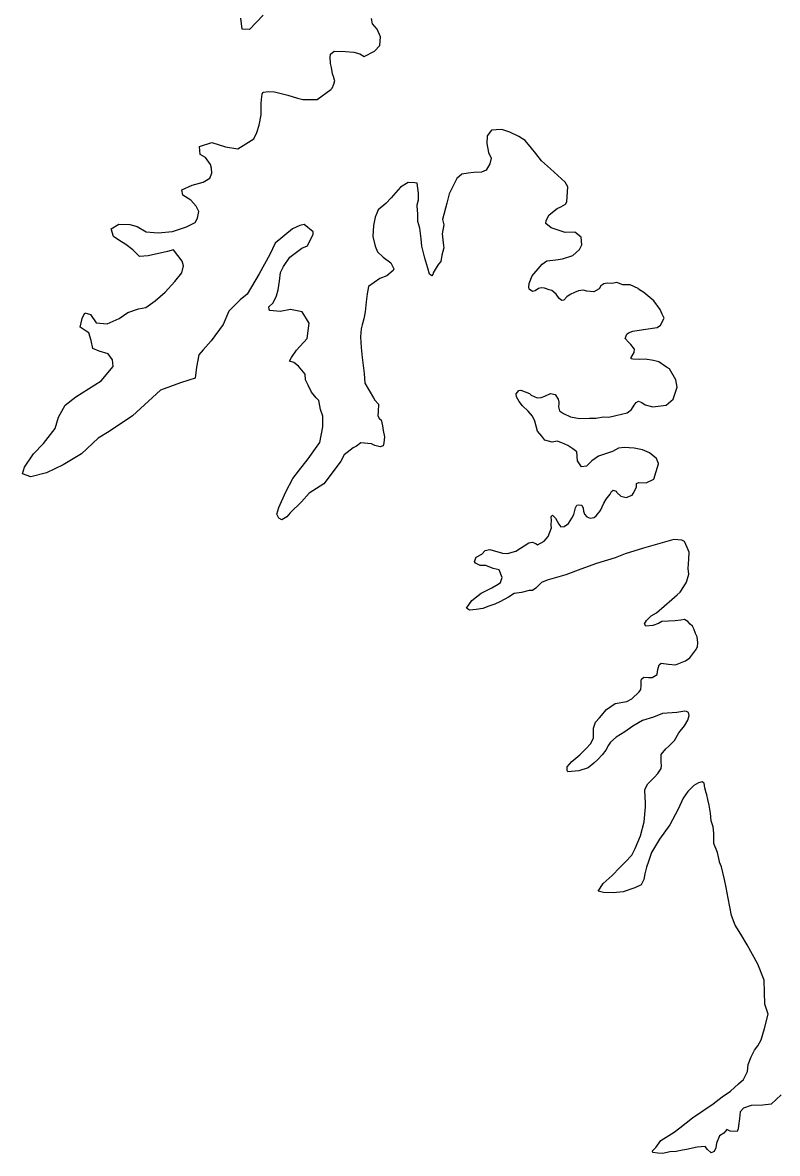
# Model space of a CAD drawing. Extents: x -83719 to 153526, y -11835 to 11446.
# Drawn here: x -3562.7 to -3494.4, y -3242.6 to -3140.2 of the extents above; entities that cross this region are included whole.
import ezdxf

# ---------------------------------------------------------------- set-up
doc = ezdxf.new("R2010")
doc.units = 0
doc.layers.add('Level 9', color=7, linetype='Continuous')

msp = doc.modelspace()

# ---------------------------------------------------------------- linework, layer by layer
at = {"layer": 'Level 9'}
for points in [[(-3540.94, -3139.47), (-3542.2, -3140.79), (-3542.86, -3140.76), (-3542.98, -3139.76)], [(-3531.05, -3140.27), (-3531.15, -3139.8)], [(-3559.5, -3175.93), (-3558.88, -3174.82), (-3557.92, -3174.07), (-3555.64, -3172.64), (-3554.55, -3171.32), (-3554.59, -3170.72), (-3555, -3170.19), (-3555.81, -3169.94), (-3556.38, -3169.68), (-3556.52, -3168.98), (-3556.73, -3168.28), (-3556.97, -3168.11), (-3557.54, -3167.75), (-3557.35, -3166.98), (-3557.12, -3166.45), (-3556.58, -3166.61), (-3556.07, -3167.37), (-3555.07, -3167.45), (-3554.01, -3166.97), (-3553.21, -3166.43), (-3552.25, -3166.11), (-3551.58, -3165.97), (-3550.72, -3165.39), (-3549.83, -3164.58), (-3548.94, -3163.63), (-3548.32, -3162.85), (-3548.16, -3162.21), (-3548.3, -3161.78), (-3549.08, -3160.76), (-3549.61, -3160.9), (-3551.38, -3161.29), (-3552.14, -3161.37), (-3552.75, -3160.74), (-3553.39, -3160.28), (-3554.03, -3159.89), (-3554.51, -3159.53), (-3554.72, -3158.86), (-3554.02, -3158.42), (-3553.02, -3158.47), (-3552.35, -3158.63), (-3551.54, -3159.12), (-3550.47, -3159.21), (-3549.17, -3159.09), (-3547.9, -3158.67), (-3547.11, -3158.29), (-3546.91, -3157.89), (-3546.79, -3157.29), (-3547.03, -3156.79), (-3547.5, -3156.26), (-3548.24, -3155.8), (-3548.32, -3155.33), (-3547.39, -3154.89), (-3546.39, -3154.61), (-3545.79, -3154.26), (-3545.6, -3153.79), (-3545.64, -3153.36), (-3545.71, -3153.03), (-3546.18, -3152.37), (-3546.66, -3152.11), (-3546.73, -3151.4), (-3545.6, -3151.02), (-3544.36, -3151.41), (-3543.26, -3151.59), (-3541.8, -3150.7), (-3541.54, -3150.13), (-3541.31, -3149.46), (-3541.12, -3148.52), (-3541.13, -3148.05), (-3541.13, -3147.79), (-3541.14, -3147.49), (-3541.11, -3147.12), (-3541.05, -3146.65), (-3540.98, -3146.48), (-3540.92, -3146.45), (-3540.48, -3146.41), (-3539.92, -3146.43), (-3538.71, -3146.75), (-3537.84, -3147.01), (-3537.37, -3147.13), (-3536.07, -3147.12), (-3534.81, -3146.23), (-3534.71, -3146.1), (-3534.55, -3145.73), (-3534.45, -3145.42), (-3534.49, -3145.39), (-3534.59, -3145.03), (-3534.66, -3144.79), (-3534.77, -3144.23), (-3534.84, -3143.86), (-3534.88, -3143.29), (-3534.85, -3143.02), (-3534.52, -3142.75), (-3533.48, -3142.77), (-3532.75, -3142.83), (-3532.21, -3142.99), (-3531.81, -3143.22), (-3530.88, -3142.74), (-3530.39, -3142.23), (-3530.33, -3141.46), (-3530.64, -3140.76), (-3531.05, -3140.27)], [(-3516.87, -3163.8), (-3516.58, -3163.12), (-3516.22, -3162.68), (-3515.69, -3162.04), (-3515.26, -3161.74), (-3514.43, -3161.66), (-3513.83, -3161.58), (-3512.9, -3161.27), (-3512.31, -3160.73), (-3512.08, -3160.29), (-3512.15, -3159.59), (-3512.73, -3159.16), (-3513.59, -3159.17), (-3514.87, -3158.76), (-3515.34, -3158.36), (-3515.31, -3158.09), (-3515.05, -3157.59), (-3514.32, -3157.01), (-3513.99, -3156.87), (-3513.56, -3156.6), (-3513.43, -3156.4), (-3513.35, -3155.03), (-3513.59, -3154.63), (-3514.91, -3153.41), (-3515.75, -3152.69), (-3516.26, -3152.03), (-3516.64, -3151.53), (-3517.21, -3150.84), (-3517.78, -3150.48), (-3518.62, -3150.09), (-3519.33, -3149.86), (-3519.86, -3149.87), (-3520.26, -3149.91), (-3520.66, -3150.42), (-3520.68, -3151.12), (-3520.54, -3151.92), (-3520.3, -3152.45), (-3520.42, -3152.95), (-3520.75, -3153.52), (-3521.18, -3153.7), (-3521.88, -3153.74), (-3522.38, -3153.81), (-3522.95, -3153.89), (-3523.41, -3154.3), (-3524.1, -3155.67), (-3524.32, -3156.51), (-3524.7, -3157.99), (-3524.59, -3158.49), (-3524.75, -3159.29), (-3524.63, -3160.39), (-3524.6, -3160.56), (-3524.76, -3161.23), (-3524.85, -3161.8), (-3525.08, -3162.04), (-3525.18, -3162.24), (-3525.54, -3162.84), (-3525.57, -3162.98), (-3525.67, -3163.11), (-3525.87, -3162.95), (-3526.04, -3162.42), (-3526.32, -3161.52), (-3526.57, -3160.42), (-3526.65, -3159.75), (-3526.76, -3158.78), (-3526.94, -3158.19), (-3526.94, -3157.52), (-3526.99, -3156.78), (-3526.99, -3156.68), (-3526.89, -3156.21), (-3526.87, -3155.61), (-3527.01, -3154.71), (-3527.22, -3154.68), (-3527.82, -3154.66), (-3528.51, -3155.07), (-3529.37, -3156.05), (-3529.83, -3156.55), (-3530.52, -3157.13), (-3530.65, -3157.43), (-3530.81, -3157.8), (-3530.97, -3158.54), (-3531.03, -3159.54), (-3530.81, -3160.41), (-3530.61, -3160.94), (-3530.07, -3161.43), (-3529.39, -3161.93), (-3529.12, -3162.46), (-3529.18, -3162.63), (-3529.74, -3163.1), (-3530.37, -3163.34), (-3531.4, -3164.09), (-3531.52, -3164.73), (-3531.62, -3165.46), (-3531.7, -3166.37), (-3531.83, -3167), (-3531.99, -3167.54), (-3532.08, -3167.91), (-3532.14, -3168.65), (-3532.06, -3169.61), (-3531.98, -3170.51), (-3531.8, -3171.95), (-3531.75, -3172.85)], [(-3531.75, -3172.85), (-3530.97, -3174.18), (-3530.83, -3174.37), (-3530.49, -3174.74), (-3530.52, -3175.41), (-3530.58, -3175.81), (-3530.41, -3176.07), (-3530.27, -3176.17), (-3530.13, -3176.7), (-3530.09, -3177.14), (-3529.95, -3177.7), (-3530.01, -3178.24), (-3530.07, -3178.51), (-3530.34, -3178.61), (-3530.84, -3178.48), (-3531.14, -3178.35), (-3532.11, -3178.23), (-3532.51, -3178.54), (-3532.81, -3178.71), (-3533.6, -3179.32), (-3533.93, -3179.9), (-3534.42, -3180.6), (-3535.47, -3181.95), (-3536.8, -3182.81), (-3537.49, -3183.59), (-3538.51, -3184.6), (-3538.81, -3184.94), (-3539.27, -3185.21), (-3539.54, -3185.08), (-3539.71, -3184.72), (-3539.52, -3184.11), (-3538.9, -3182.7), (-3538.25, -3181.49), (-3537.76, -3180.82), (-3536.87, -3179.7), (-3536.05, -3178.55), (-3535.82, -3178.22), (-3535.54, -3176.78), (-3535.55, -3175.84), (-3535.76, -3175.21), (-3535.91, -3174.41), (-3536.14, -3174.18), (-3536.58, -3173.65), (-3536.89, -3173.02), (-3537.13, -3172.52), (-3537.14, -3172.02), (-3537.75, -3171.29), (-3538.16, -3170.97), (-3538.56, -3170.84), (-3538.4, -3170.5), (-3537.94, -3169.86), (-3536.98, -3168.78), (-3536.8, -3167.41), (-3537.42, -3166.38), (-3538.49, -3166.16), (-3539.42, -3166.34), (-3540.36, -3166.25), (-3540.42, -3166.15), (-3540.43, -3165.92), (-3540.06, -3165.55), (-3539.74, -3164.91), (-3539.58, -3164.37), (-3539.46, -3163.6), (-3539.37, -3162.8), (-3539.11, -3162.26), (-3538.55, -3161.42), (-3537.46, -3160.6), (-3536.93, -3160.39), (-3536.41, -3159.32), (-3536.41, -3159.12), (-3537.25, -3158.46), (-3537.62, -3158.56), (-3538.28, -3158.84), (-3539.87, -3160.16), (-3540.36, -3161.17), (-3541.3, -3162.92), (-3542.41, -3164.78), (-3543.04, -3165.29), (-3544.06, -3166.3), (-3544.58, -3167.51), (-3545.66, -3169), (-3546.39, -3169.81), (-3546.78, -3170.28), (-3547, -3171.39), (-3547.12, -3172.39), (-3547.69, -3172.56), (-3548.45, -3172.81), (-3550.25, -3173.47), (-3552.79, -3175.81), (-3554.91, -3177.21), (-3555.9, -3177.82), (-3557.42, -3179.24), (-3559.08, -3180.24), (-3560.57, -3180.96), (-3562, -3181.34), (-3562.74, -3181.05), (-3562.58, -3180.45), (-3561.76, -3179.24), (-3560.84, -3178.29), (-3559.79, -3176.94), (-3559.5, -3175.93)], [(-3514.78, -3178.17), (-3515.45, -3178.01), (-3515.72, -3177.64), (-3516.1, -3177.18), (-3516.34, -3176.28), (-3516.55, -3175.82), (-3516.96, -3175.36), (-3517.46, -3174.89), (-3517.77, -3174.5), (-3518.01, -3174.07), (-3518.04, -3173.8), (-3517.78, -3173.5), (-3517.61, -3173.46), (-3516.84, -3173.78), (-3516.67, -3173.92), (-3516.14, -3174.18), (-3515.77, -3174.14), (-3515.44, -3174), (-3514.91, -3173.76), (-3514.5, -3173.85), (-3514.23, -3174.28), (-3514.16, -3174.55), (-3514.16, -3174.68), (-3514.19, -3174.98), (-3514.12, -3175.35), (-3513.75, -3175.58), (-3513.11, -3175.9), (-3512.3, -3176.03), (-3511.4, -3176.02), (-3510.83, -3176.01), (-3510.13, -3175.9), (-3509.63, -3175.92), (-3509, -3175.78), (-3507.97, -3175.53), (-3507.6, -3175.23), (-3507.34, -3174.82), (-3507.15, -3174.59), (-3506.95, -3174.48), (-3506.64, -3174.58), (-3506.34, -3174.81), (-3505.67, -3174.97), (-3504.44, -3174.82), (-3503.81, -3174.28), (-3503.46, -3173.2), (-3503.57, -3172.53), (-3504.15, -3171.54), (-3504.42, -3171.38), (-3505.12, -3170.89), (-3505.59, -3170.79), (-3506.36, -3170.67), (-3506.9, -3170.68), (-3507.46, -3170.65), (-3507.63, -3170.62), (-3507.63, -3170.52), (-3507.34, -3170.05), (-3507.31, -3169.75), (-3507.65, -3169.32), (-3507.82, -3169.15), (-3508.16, -3168.79), (-3508, -3168.39), (-3507.86, -3168.28), (-3507.46, -3168.11), (-3506.5, -3167.96), (-3505.26, -3167.78), (-3504.97, -3167.58), (-3504.64, -3166.94), (-3504.81, -3166.57), (-3504.99, -3166.17), (-3505.56, -3165.38), (-3506.48, -3164.62), (-3506.95, -3164.33), (-3506.98, -3164.26), (-3507.72, -3163.94), (-3508.36, -3163.91), (-3508.93, -3163.72), (-3509.36, -3163.79), (-3509.79, -3163.77), (-3510.09, -3163.84), (-3510.36, -3164.01), (-3510.52, -3164.28), (-3510.99, -3164.55), (-3511.62, -3164.49), (-3511.96, -3164.4), (-3512.39, -3164.47), (-3512.75, -3164.61), (-3513.15, -3164.81), (-3513.45, -3165.02), (-3513.71, -3165.32), (-3513.91, -3165.33), (-3514.15, -3165.16), (-3514.42, -3164.76), (-3514.79, -3164.44), (-3515.06, -3164.37), (-3515.47, -3164.24), (-3515.77, -3164.21), (-3516, -3164.25), (-3516.3, -3164.46), (-3516.56, -3164.53), (-3516.87, -3164.33), (-3516.9, -3164.13), (-3516.87, -3163.8)], [(-3516.01, -3191.18), (-3516.24, -3191.42), (-3516.54, -3191.62), (-3516.87, -3191.62), (-3517.54, -3191.8), (-3518.21, -3191.91), (-3518.74, -3192.22), (-3519.5, -3192.66), (-3519.96, -3192.87), (-3520.5, -3193.04), (-3521.06, -3193.25), (-3521.66, -3193.36), (-3522.26, -3193.4), (-3522.53, -3193.24), (-3522.04, -3192.53), (-3521.21, -3191.88), (-3520.25, -3191.4), (-3519.65, -3191.06), (-3519.46, -3190.89), (-3519.29, -3190.45), (-3519.57, -3189.76), (-3520.11, -3189.63), (-3520.78, -3189.37), (-3521.31, -3189.35), (-3521.72, -3189.15), (-3521.82, -3188.99), (-3521.66, -3188.62), (-3521.13, -3188.34), (-3520.83, -3188), (-3520.43, -3187.9), (-3519.26, -3188.25), (-3518.82, -3188.28), (-3518.06, -3188.07), (-3516.9, -3187.32), (-3516.6, -3187.24), (-3516.26, -3187.37), (-3516.09, -3187.5), (-3515.5, -3187.16), (-3515.14, -3186.72), (-3514.84, -3185.95), (-3514.85, -3185.75), (-3514.82, -3185.18), (-3514.86, -3185.02), (-3514.86, -3184.92), (-3514.73, -3184.81), (-3514.46, -3185.08), (-3514.18, -3185.61), (-3513.98, -3185.87), (-3513.68, -3185.83), (-3513.28, -3185.56), (-3512.99, -3185.06), (-3512.82, -3184.75), (-3512.66, -3184.15), (-3512.53, -3183.88), (-3512.37, -3183.85), (-3512.1, -3183.88), (-3511.96, -3184.17), (-3511.93, -3184.44), (-3511.85, -3184.71), (-3511.62, -3184.94), (-3511.32, -3185.07), (-3510.98, -3185), (-3510.78, -3184.86), (-3510.39, -3184.39), (-3510.1, -3183.71), (-3509.87, -3183.34), (-3509.51, -3182.91), (-3509.41, -3182.64), (-3509.24, -3182.53), (-3508.98, -3182.63), (-3508.91, -3182.76), (-3508.54, -3183.09), (-3508.07, -3183.19), (-3507.54, -3182.98), (-3507.44, -3182.84), (-3507.14, -3182.27), (-3507.12, -3181.94), (-3506.92, -3181.83), (-3506.25, -3181.86), (-3505.55, -3181.55), (-3505.13, -3180.14), (-3505.14, -3180.11), (-3505.31, -3179.67), (-3505.48, -3179.54), (-3505.95, -3179.15), (-3506.59, -3178.89), (-3507.36, -3178.73), (-3508.26, -3178.68), (-3508.76, -3178.72), (-3509.32, -3179.03), (-3510.59, -3179.45), (-3511.18, -3179.89), (-3511.65, -3180.36), (-3512.11, -3180.43), (-3512.49, -3179.87), (-3512.53, -3179.07), (-3512.9, -3178.78), (-3513.34, -3178.48), (-3513.91, -3178.25), (-3514.31, -3178.09), (-3514.78, -3178.17)], [(-3503.7, -3205.21), (-3503.31, -3204.54), (-3502.78, -3203.89), (-3502.49, -3203.39), (-3502.36, -3202.95), (-3502.43, -3202.69), (-3502.6, -3202.59), (-3502.77, -3202.56), (-3503.47, -3202.67), (-3504.77, -3202.79), (-3505.6, -3203.1), (-3506.6, -3203.41), (-3507.46, -3203.92), (-3508.19, -3204.44), (-3508.98, -3204.91), (-3509.48, -3205.36), (-3509.67, -3205.63), (-3509.9, -3206.1), (-3510.23, -3206.53), (-3510.63, -3206.94), (-3510.99, -3207.28), (-3511.52, -3207.69), (-3512.35, -3207.97), (-3513.02, -3208.04), (-3513.35, -3208.05), (-3513.42, -3207.95), (-3513.42, -3207.61), (-3513, -3207.14), (-3512.27, -3206.53), (-3511.71, -3205.99), (-3511.28, -3205.48), (-3511.02, -3204.98), (-3511.02, -3204.74), (-3511.03, -3204.11), (-3510.84, -3203.57), (-3510.48, -3203.16), (-3509.85, -3202.42), (-3509.06, -3201.88), (-3508.02, -3201.69), (-3507.56, -3201.45), (-3506.9, -3200.81), (-3506.73, -3200.61), (-3506.71, -3200.24), (-3506.71, -3199.81), (-3506.68, -3199.67), (-3506.48, -3199.47), (-3506.05, -3199.5), (-3505.71, -3199.52), (-3505.25, -3199.25), (-3505.25, -3199.22), (-3505.19, -3198.78), (-3505.09, -3198.35), (-3504.9, -3198.21), (-3504.23, -3198.3), (-3503.59, -3198.36), (-3502.69, -3198.01), (-3502.3, -3197.74), (-3501.77, -3197), (-3501.61, -3196.73), (-3501.58, -3196.36), (-3501.65, -3195.83), (-3501.79, -3195.53), (-3501.93, -3195.1), (-3502.07, -3194.86), (-3502.27, -3194.67), (-3502.47, -3194.44), (-3502.78, -3194.27), (-3503.11, -3194.31), (-3503.64, -3194.38), (-3504.85, -3194.43), (-3505.14, -3194.61), (-3505.64, -3194.81), (-3506.28, -3194.85), (-3506.41, -3194.66), (-3506.22, -3194.35), (-3505.82, -3193.91), (-3505.32, -3193.64), (-3504.63, -3193.06), (-3503.94, -3192.45), (-3503.44, -3192.01), (-3503.18, -3191.77), (-3502.85, -3191.27), (-3502.62, -3190.86), (-3502.4, -3190.16), (-3502.44, -3189.62), (-3502.38, -3188.79), (-3502.36, -3188.15), (-3502.53, -3187.72), (-3502.8, -3187.19), (-3503.04, -3187.06), (-3503.74, -3187), (-3506.5, -3187.78), (-3508.17, -3188.3), (-3509.06, -3188.68), (-3510.76, -3189.17), (-3512.19, -3189.69), (-3513.55, -3190.21), (-3514.58, -3190.52), (-3515.22, -3190.7), (-3515.75, -3190.91), (-3516.01, -3191.18)], [(-3499.62, -3241.04), (-3499.88, -3241.71), (-3499.94, -3242.14), (-3500.1, -3242.48), (-3500.37, -3242.58), (-3500.71, -3242.29), (-3500.91, -3242.02), (-3501.65, -3242.07), (-3502.61, -3242.28), (-3502.98, -3242.35), (-3503.54, -3242.46), (-3504.11, -3242.5), (-3504.74, -3242.64), (-3505.21, -3242.61), (-3505.65, -3242.55), (-3505.68, -3242.42), (-3505.39, -3242.12), (-3504.93, -3241.47), (-3503.73, -3240.72), (-3503.2, -3240.32), (-3502.05, -3239.43), (-3500.19, -3238.14), (-3499.37, -3237.52), (-3498.61, -3237.01), (-3497.91, -3236.34), (-3497.45, -3235.96), (-3497.09, -3235.22), (-3497.03, -3234.59), (-3496.74, -3233.88), (-3496.45, -3233.28), (-3496.15, -3232.9), (-3495.83, -3232.36), (-3495.54, -3231.33), (-3495.22, -3230.02), (-3495.5, -3229.12), (-3495.57, -3226.95), (-3496.15, -3225.49), (-3497.11, -3223.73), (-3497.69, -3222.77), (-3498.2, -3221.97), (-3498.52, -3221.08), (-3498.84, -3219.51), (-3499.02, -3218.54), (-3499.16, -3217.81), (-3499.44, -3216.68), (-3499.61, -3216.25), (-3499.62, -3216.18), (-3499.79, -3215.38), (-3500.14, -3214.55), (-3500.12, -3213.61), (-3500.19, -3213.05), (-3500.37, -3212.51), (-3500.44, -3211.81), (-3500.55, -3211.08), (-3500.66, -3210.58), (-3500.76, -3210.15), (-3500.83, -3209.95), (-3500.94, -3209.52), (-3501.01, -3209.08), (-3501.18, -3208.98), (-3501.51, -3209.06), (-3501.94, -3209.3), (-3502.47, -3209.84), (-3502.9, -3210.44), (-3503.35, -3211.45), (-3504.13, -3212.87), (-3505.05, -3214.15), (-3505.77, -3215.36), (-3506.06, -3216.2), (-3506.22, -3216.7), (-3506.38, -3217.31), (-3506.47, -3217.81), (-3506.7, -3218.31), (-3507.3, -3218.56), (-3508.33, -3218.94), (-3509.26, -3219.02), (-3510.13, -3218.99), (-3510.6, -3218.87), (-3510.14, -3218.19), (-3509.35, -3217.45), (-3508.63, -3216.74), (-3508.13, -3216.23), (-3507.57, -3215.62), (-3507.25, -3215.01), (-3506.76, -3213.87), (-3506.44, -3212.6), (-3506.33, -3211.23), (-3506.33, -3210.89), (-3506.34, -3210.32), (-3506.38, -3209.76), (-3506.38, -3209.66), (-3506.12, -3209.15), (-3505.49, -3208.54), (-3505.2, -3208.2), (-3504.9, -3207.77), (-3504.87, -3207.5), (-3504.91, -3207.2), (-3504.89, -3206.5), (-3504.49, -3205.99), (-3504.2, -3205.75), (-3503.7, -3205.21)], [(-3494.02, -3237.35), (-3494.95, -3238.17), (-3495.68, -3238.28), (-3496.75, -3238.29), (-3497.45, -3238.53), (-3497.75, -3238.87), (-3497.8, -3239.47), (-3497.9, -3240.14), (-3497.93, -3240.41), (-3498.02, -3240.65), (-3498.66, -3240.62), (-3498.96, -3240.49), (-3499.22, -3240.8), (-3499.62, -3241.04)]]:
    msp.add_lwpolyline(points, dxfattribs=at)

doc.saveas('drawing.dxf')
